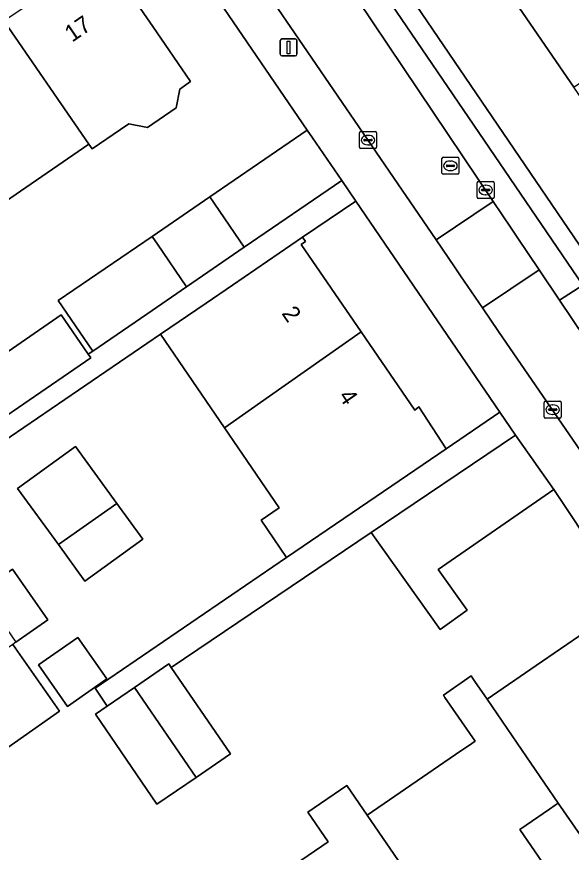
# Model space of a CAD drawing. Extents: x 157445 to 158888, y 383061 to 384688.
# Drawn here: x 158121.48 to 158154.15, y 383370.12 to 383419.34 of the extents above; entities that cross this region are included whole.
import ezdxf

# ---------------------------------------------------------------- set-up
doc = ezdxf.new("R2010")
doc.units = 0
for name, color, linetype in [('IMGEO_Erf', 7, 'Continuous'), ('IMGEO_Kolk', 7, 'Continuous'), ('IMGEO_Lichtmast', 7, 'Continuous'), ('IMGEO_Pand', 7, 'Continuous'), ('IMGEO_Pand_nummerreeks', 7, 'Continuous'), ('IMGEO_Parkeervlak_open', 7, 'Continuous'), ('IMGEO_Rijbaan_lokaal_open', 7, 'Continuous'), ('IMGEO_Rioolput', 7, 'Continuous'), ('IMGEO_Voetpad_open', 7, 'Continuous')]:
    doc.layers.add(name, color=color, linetype=linetype)

msp = doc.modelspace()

# ---------------------------------------------------------------- linework, layer by layer
at = {"layer": 'IMGEO_Erf'}
for points in [[(158154.298, 383415.194), (158150.669, 383420.492), (158147.398, 383425.266), (158143.953, 383430.293), (158140.579, 383435.218), (158140.332, 383435.049), (158140.163, 383435.297), (158136.393, 383432.718), (158156.85, 383402.629), (158158.091, 383403.465), (158160.724, 383405.287), (158160.554, 383405.534), (158160.801, 383405.703), (158157.635, 383410.324)], [(158141.448, 383408.481), (158138.323, 383406.349), (158138.492, 383406.101), (158138.244, 383405.931), (158141.769, 383400.782), (158144.929, 383396.166), (158145.157, 383396.35), (158146.786, 383393.895), (158149.935, 383396.043)], [(158121.534, 383391.549), (158124.943, 383394.023), (158127.381, 383390.665), (158128.91, 383388.558), (158125.501, 383386.084), (158123.934, 383388.242)], [(158110.961, 383375.304), (158108.945, 383378.185), (158113.675, 383381.496), (158111.001, 383385.392), (158112.732, 383386.581), (158115.396, 383382.701), (158119.376, 383385.487), (158121.236, 383386.788), (158123.314, 383383.819), (158121.428, 383382.499), (158121.245, 383382.367), (158124.006, 383378.422), (158118.49, 383374.561), (158115.665, 383378.597)], [(158122.76, 383381.154), (158125.072, 383382.772), (158126.782, 383380.328), (158124.47, 383378.71)]]:
    msp.add_lwpolyline(points, close=True, dxfattribs=at)
for points in [[(158126.561, 383423.054), (158129.502, 383418.76), (158131.723, 383415.517), (158131.088, 383415.082), (158130.881, 383413.97), (158129.182, 383412.806), (158128.086, 383413.027), (158127.598, 383412.693), (158125.931, 383411.551), (158125.736, 383411.833), (158120.166, 383408.017), (158120.36, 383407.735), (158114.866, 383403.972), (158113.505, 383405.954), (158107.94, 383402.141), (158109.725, 383399.542), (158103.988, 383395.602), (158106.041, 383392.612), (158100.598, 383388.874), (158098.545, 383391.864), (158096.751, 383394.476), (158091.339, 383390.768), (158093.429, 383387.725), (158087.535, 383383.678)], [(158118.849, 383398.173), (158124.091, 383401.776), (158125.684, 383399.459), (158125.959, 383399.647), (158123.925, 383402.615), (158129.45, 383406.401), (158132.851, 383408.73), (158138.593, 383412.664), (158132.879, 383421.037)], [(158158.608, 383383.217), (158153.12, 383391.491), (158146.302, 383386.767), (158148.012, 383384.375), (158146.432, 383383.245), (158142.353, 383388.947), (158130.587, 383380.998), (158134.069, 383375.91), (158132.047, 383374.527), (158129.741, 383372.949), (158126.114, 383378.25), (158126.812, 383378.727), (158126.094, 383379.777), (158137.38, 383387.478), (158135.876, 383389.684), (158136.936, 383390.407), (158133.719, 383395.122), (158129.955, 383400.641), (158115.444, 383390.743)], [(158136.301, 383368.322), (158139.833, 383370.74), (158138.637, 383372.484), (158140.931, 383374.057), (158142.128, 383372.31), (158147.647, 383376.087), (158147.848, 383376.225), (158148.283, 383376.523), (158148.477, 383376.656), (158146.707, 383379.239), (158146.61, 383379.381), (158148.251, 383380.506), (158148.348, 383380.363), (158148.474, 383380.179), (158149.191, 383379.133), (158152.084, 383381.116), (158154.946, 383383.077)], [(158154.663, 383371.146), (158153.38, 383373.018), (158153.193, 383372.89), (158152.867, 383372.667), (158151.113, 383371.466), (158153.994, 383367.258)]]:
    msp.add_lwpolyline(points, dxfattribs=at)
at = {"layer": 'IMGEO_Kolk'}
for p, q in [((158141.668, 383411.648), (158141.668, 383412.5)), ((158141.743, 383412.574), (158142.595, 383412.574)), ((158142.156, 383412.354), (158142.181, 383412.354)), ((158142.669, 383412.5), (158142.669, 383411.648)), ((158141.927, 383412.068), (158141.927, 383412.08)), ((158142.365, 383412.031), (158141.967, 383412.031)), ((158141.97, 383412.117), (158142.368, 383412.117)), ((158142.179, 383411.794), (158142.154, 383411.794)), ((158142.411, 383412.08), (158142.411, 383412.068)), ((158142.595, 383411.574), (158141.743, 383411.574)), ((158148.598, 383408.71), (158148.598, 383409.562)), ((158148.673, 383409.636), (158149.525, 383409.636)), ((158149.086, 383409.416), (158149.111, 383409.416)), ((158149.599, 383409.562), (158149.599, 383408.71)), ((158148.857, 383409.13), (158148.857, 383409.142)), ((158149.295, 383409.093), (158148.897, 383409.093)), ((158148.9, 383409.179), (158149.298, 383409.179)), ((158149.109, 383408.856), (158149.084, 383408.856)), ((158149.341, 383409.142), (158149.341, 383409.13)), ((158149.525, 383408.636), (158148.673, 383408.636)), ((158152.552, 383395.767), (158152.552, 383396.619)), ((158152.627, 383396.693), (158153.479, 383396.693)), ((158153.04, 383396.473), (158153.065, 383396.473)), ((158153.553, 383396.619), (158153.553, 383395.767)), ((158152.811, 383396.187), (158152.811, 383396.199)), ((158153.249, 383396.15), (158152.851, 383396.15)), ((158152.854, 383396.236), (158153.252, 383396.236)), ((158153.295, 383396.199), (158153.295, 383396.187)), ((158153.479, 383395.693), (158152.627, 383395.693)), ((158153.063, 383395.913), (158153.038, 383395.913))]:
    msp.add_line(p, q, dxfattribs=at)
for points in [[(158141.668, 383411.648), (158141.668, 383412.5)], [(158141.743, 383412.574), (158142.595, 383412.574)], [(158142.669, 383412.5), (158142.669, 383411.648)], [(158142.595, 383411.574), (158141.743, 383411.574)], [(158148.598, 383408.71), (158148.598, 383409.562)], [(158148.673, 383409.636), (158149.525, 383409.636)], [(158149.599, 383409.562), (158149.599, 383408.71)], [(158149.525, 383408.636), (158148.673, 383408.636)], [(158152.552, 383395.767), (158152.552, 383396.619)], [(158152.627, 383396.693), (158153.479, 383396.693)], [(158153.553, 383396.619), (158153.553, 383395.767)], [(158153.479, 383395.693), (158152.627, 383395.693)]]:
    msp.add_lwpolyline(points, dxfattribs=at)
for centre, radius, start, end in [((158141.745, 383412.498), 0.0765, 91.552, 178.448), ((158141.745, 383412.498), 0.0765, 91.552, 178.448), ((158142.593, 383412.498), 0.0765, 1.552, 88.448), ((158142.593, 383412.498), 0.0765, 1.552, 88.448), ((158141.967, 383412.077), 0.0403, 85.8775, 175.7526), ((158141.964, 383412.067), 0.0366, 178.938, 274.7102), ((158142.368, 383412.074), 0.043, 264.8664, 352.4533), ((158142.372, 383412.079), 0.0386, 1.7309, 96.639), ((158141.745, 383411.65), 0.0765, 181.552, 268.448), ((158141.745, 383411.65), 0.0765, 181.552, 268.448), ((158142.593, 383411.65), 0.0765, 271.552, 358.448), ((158142.593, 383411.65), 0.0765, 271.552, 358.448), ((158148.675, 383409.56), 0.0765, 91.552, 178.448), ((158148.675, 383409.56), 0.0765, 91.552, 178.448), ((158149.523, 383409.56), 0.0765, 1.552, 88.448), ((158149.523, 383409.56), 0.0765, 1.552, 88.448), ((158148.897, 383409.139), 0.0403, 85.8775, 175.7526), ((158148.894, 383409.129), 0.0366, 178.938, 274.7102), ((158149.298, 383409.136), 0.043, 264.8664, 352.4533), ((158149.302, 383409.141), 0.0386, 1.7309, 96.639), ((158148.675, 383408.712), 0.0765, 181.552, 268.448), ((158148.675, 383408.712), 0.0765, 181.552, 268.448), ((158149.523, 383408.712), 0.0765, 271.552, 358.448), ((158149.523, 383408.712), 0.0765, 271.552, 358.448), ((158152.629, 383396.617), 0.0765, 91.552, 178.448), ((158152.629, 383396.617), 0.0765, 91.552, 178.448), ((158153.477, 383396.617), 0.0765, 1.552, 88.448), ((158153.477, 383396.617), 0.0765, 1.552, 88.448), ((158152.851, 383396.196), 0.0403, 85.8775, 175.7526), ((158152.848, 383396.186), 0.0366, 178.938, 274.7102), ((158153.252, 383396.193), 0.043, 264.8664, 352.4533), ((158153.256, 383396.198), 0.0386, 1.7309, 96.639), ((158152.629, 383395.769), 0.0765, 181.552, 268.448), ((158152.629, 383395.769), 0.0765, 181.552, 268.448), ((158153.477, 383395.769), 0.0765, 271.552, 358.448), ((158153.477, 383395.769), 0.0765, 271.552, 358.448)]:
    msp.add_arc(centre, radius, start, end, dxfattribs=at)
for centre, major_axis, ratio, start_param, end_param in [((158142.155, 383412.074), (-0.387, 0.002), 0.722429, 4.712389, 7.853982), ((158142.18, 383412.074), (-0.39, 0.002), 0.717154, 1.570796, 4.712389), ((158149.085, 383409.136), (-0.387, 0.002), 0.722429, 4.712389, 7.853982), ((158149.11, 383409.136), (-0.39, 0.002), 0.717154, 1.570796, 4.712389), ((158153.039, 383396.193), (-0.387, 0.002), 0.722429, 4.712389, 7.853982), ((158153.064, 383396.193), (-0.39, 0.002), 0.717154, 1.570796, 4.712389)]:
    msp.add_ellipse(centre, major_axis=major_axis, ratio=ratio, start_param=start_param, end_param=end_param, dxfattribs=at)
at = {"layer": 'IMGEO_Lichtmast'}
for p, q in [((158136.999, 383417.134), (158136.999, 383417.934)), ((158136.999, 383417.934), (158136.999, 383417.134)), ((158137.099, 383418.034), (158137.889, 383418.034)), ((158137.889, 383418.034), (158137.099, 383418.034)), ((158137.989, 383417.934), (158137.989, 383417.134)), ((158137.989, 383417.134), (158137.989, 383417.934)), ((158137.889, 383417.034), (158137.099, 383417.034)), ((158137.099, 383417.034), (158137.889, 383417.034))]:
    msp.add_line(p, q, dxfattribs=at)
msp.add_lwpolyline([(158137.419, 383417.909), (158137.569, 383417.909), (158137.569, 383417.159), (158137.419, 383417.159), (158137.419, 383417.909)], dxfattribs=at)
for centre, start, end in [((158137.099, 383417.934), 90, 180), ((158137.099, 383417.934), 90, 180), ((158137.889, 383417.934), 0, 90), ((158137.889, 383417.934), 360, 90), ((158137.099, 383417.134), 180, 270), ((158137.099, 383417.134), 180, 270), ((158137.889, 383417.134), 270, 0), ((158137.889, 383417.134), 270, 0)]:
    msp.add_arc(centre, 0.1, start, end, dxfattribs=at)
at = {"layer": 'IMGEO_Pand'}
for points in [[(158162.744, 383421.038), (158159.117, 383426.337), (158150.669, 383420.492), (158154.298, 383415.194)], [(158129.502, 383418.76), (158126.561, 383423.054), (158126.339, 383423.378), (158126.061, 383423.203), (158126.293, 383422.837), (158120.899, 383419.2), (158120.73, 383419.448), (158120.558, 383419.33), (158125.736, 383411.833), (158125.931, 383411.551), (158127.598, 383412.693), (158128.086, 383413.027), (158129.182, 383412.806), (158130.881, 383413.97), (158131.088, 383415.082), (158131.723, 383415.517)], [(158120.558, 383419.33), (158120.481, 383419.277), (158120.651, 383419.03), (158115.264, 383415.334), (158115.094, 383415.595), (158115.005, 383415.534), (158118.998, 383409.718), (158120.166, 383408.017), (158125.736, 383411.833)], [(158140.622, 383409.691), (158138.91, 383412.2), (158138.593, 383412.664), (158132.851, 383408.73), (158134.885, 383405.761)], [(158132.851, 383408.73), (158129.45, 383406.401), (158129.768, 383405.938), (158131.489, 383403.435), (158134.885, 383405.761)], [(158129.768, 383405.938), (158129.45, 383406.401), (158123.925, 383402.615), (158125.959, 383399.647), (158129.143, 383401.828), (158131.489, 383403.435)], [(158141.769, 383400.782), (158138.244, 383405.931), (158138.492, 383406.101), (158138.323, 383406.349), (158134.193, 383403.532), (158132.635, 383402.469), (158129.955, 383400.641), (158133.719, 383395.122), (158136.373, 383396.988)], [(158125.837, 383399.237), (158125.684, 383399.459), (158124.091, 383401.776), (158118.849, 383398.173), (158120.593, 383395.632)], [(158141.769, 383400.782), (158136.373, 383396.988), (158133.719, 383395.122), (158136.936, 383390.407), (158135.876, 383389.684), (158137.38, 383387.478), (158142.656, 383391.078), (158146.786, 383393.895), (158145.157, 383396.35), (158144.929, 383396.166)], [(158153.12, 383391.491), (158150.857, 383394.692), (158142.353, 383388.947), (158146.432, 383383.245), (158148.012, 383384.375), (158146.302, 383386.767)], [(158123.934, 383388.242), (158127.381, 383390.665), (158124.943, 383394.023), (158121.534, 383391.549)], [(158123.934, 383388.242), (158125.501, 383386.084), (158128.91, 383388.558), (158127.381, 383390.665)], [(158121.428, 383382.499), (158123.314, 383383.819), (158121.236, 383386.788), (158119.376, 383385.487)], [(158122.76, 383381.154), (158124.47, 383378.71), (158126.782, 383380.328), (158125.072, 383382.772)], [(158149.191, 383379.133), (158150.967, 383376.541), (158153.38, 383373.018), (158154.663, 383371.146), (158160.417, 383375.087), (158156.722, 383380.483), (158154.946, 383383.077), (158152.084, 383381.116)], [(158115.665, 383378.597), (158118.49, 383374.561), (158124.006, 383378.422), (158121.245, 383382.367)], [(158130.587, 383380.998), (158130.442, 383381.211), (158128.416, 383379.825), (158132.047, 383374.527), (158134.069, 383375.91)], [(158149.191, 383379.133), (158148.474, 383380.179), (158148.348, 383380.363), (158148.251, 383380.506), (158146.61, 383379.381), (158146.707, 383379.239), (158148.477, 383376.656), (158148.283, 383376.523), (158147.848, 383376.225), (158147.647, 383376.087), (158142.128, 383372.31), (158148.276, 383363.342), (158153.994, 383367.258), (158151.113, 383371.466), (158152.867, 383372.667), (158153.193, 383372.89), (158153.38, 383373.018), (158150.967, 383376.541)], [(158128.416, 383379.825), (158126.812, 383378.727), (158126.114, 383378.25), (158129.741, 383372.949), (158132.047, 383374.527)], [(158142.128, 383372.31), (158140.931, 383374.057), (158138.637, 383372.484), (158139.833, 383370.74), (158136.301, 383368.322), (158142.45, 383359.352), (158148.276, 383363.342)]]:
    msp.add_lwpolyline(points, close=True, dxfattribs=at)
at = {"layer": 'IMGEO_Parkeervlak_open'}
msp.add_lwpolyline([(158136.245, 383428.269), (158149.548, 383408.46), (158150.604, 383406.887), (158150.963, 383406.353), (158152.252, 383404.434), (158153.46, 383402.634), (158154.82, 383403.529), (158137.403, 383429.123)], close=True, dxfattribs=at)
at = {"layer": 'IMGEO_Rijbaan_lokaal_open'}
for points in [[(158132.627, 383433.528), (158130.716, 383436.348), (158127.129, 383434.088), (158128.459, 383432.161), (158129.35, 383430.87), (158129.597, 383431.041), (158131.231, 383428.643), (158130.981, 383428.451), (158135.849, 383421.333), (158146.179, 383406.198), (158149.548, 383408.46), (158136.245, 383428.269)], [(158152.252, 383404.434), (158150.963, 383406.353), (158150.604, 383406.887), (158149.548, 383408.46), (158146.179, 383406.198), (158147.261, 383404.613), (158147.627, 383404.077), (158148.913, 383402.192)], [(158161.226, 383391.137), (158158.734, 383394.78), (158153.46, 383402.634), (158152.252, 383404.434), (158148.913, 383402.192), (158149.868, 383400.793), (158158.182, 383388.686), (158158.45, 383388.865), (158160.074, 383386.451), (158161.614, 383384.161), (158162.682, 383382.655), (158164.072, 383380.481), (158165.536, 383378.424), (158167.326, 383375.772), (158167.904, 383374.916), (158169.258, 383372.945), (158172.202, 383374.989), (158170.893, 383376.918), (158163.68, 383387.461)]]:
    msp.add_lwpolyline(points, close=True, dxfattribs=at)
at = {"layer": 'IMGEO_Rioolput'}
for p, q in [((158146.528, 383410.135), (158146.528, 383410.987)), ((158146.603, 383411.061), (158147.455, 383411.061)), ((158147.016, 383410.841), (158147.041, 383410.841)), ((158147.529, 383410.987), (158147.529, 383410.135)), ((158146.787, 383410.555), (158146.787, 383410.567)), ((158147.225, 383410.518), (158146.827, 383410.518)), ((158146.83, 383410.604), (158147.228, 383410.604)), ((158147.039, 383410.281), (158147.014, 383410.281)), ((158147.271, 383410.567), (158147.271, 383410.555)), ((158147.455, 383410.061), (158146.603, 383410.061))]:
    msp.add_line(p, q, dxfattribs=at)
for points in [[(158146.528, 383410.135), (158146.528, 383410.987)], [(158146.603, 383411.061), (158147.455, 383411.061)], [(158147.529, 383410.987), (158147.529, 383410.135)], [(158147.455, 383410.061), (158146.603, 383410.061)]]:
    msp.add_lwpolyline(points, dxfattribs=at)
for centre, radius, start, end in [((158146.605, 383410.985), 0.0765, 91.552, 178.448), ((158146.605, 383410.985), 0.0765, 91.552, 178.448), ((158147.453, 383410.985), 0.0765, 1.552, 88.448), ((158147.453, 383410.985), 0.0765, 1.552, 88.448), ((158146.827, 383410.564), 0.0403, 85.8775, 175.7526), ((158146.824, 383410.554), 0.0366, 178.938, 274.7102), ((158147.228, 383410.561), 0.043, 264.8664, 352.4533), ((158147.232, 383410.566), 0.0386, 1.7309, 96.639), ((158146.605, 383410.137), 0.0765, 181.552, 268.448), ((158146.605, 383410.137), 0.0765, 181.552, 268.448), ((158147.453, 383410.137), 0.0765, 271.552, 358.448), ((158147.453, 383410.137), 0.0765, 271.552, 358.448)]:
    msp.add_arc(centre, radius, start, end, dxfattribs=at)
for centre, major_axis, ratio, start_param, end_param in [((158147.015, 383410.561), (-0.387, 0.002), 0.722429, 4.712389, 7.853982), ((158147.04, 383410.561), (-0.39, 0.002), 0.717154, 1.570796, 4.712389)]:
    msp.add_ellipse(centre, major_axis=major_axis, ratio=ratio, start_param=start_param, end_param=end_param, dxfattribs=at)
at = {"layer": 'IMGEO_Voetpad_open'}
for points in [[(158136.393, 383432.718), (158135.037, 383434.712), (158134.378, 383435.682), (158133.23, 383437.953), (158131.969, 383437.132), (158133.361, 383435.077), (158133.851, 383434.353), (158132.627, 383433.528), (158136.245, 383428.269), (158137.403, 383429.123), (158154.82, 383403.529), (158153.46, 383402.634), (158158.734, 383394.78), (158159.94, 383395.596), (158162.427, 383391.942), (158161.226, 383391.137), (158163.68, 383387.461), (158170.893, 383376.918), (158172.202, 383374.989), (158177.512, 383378.536), (158178.3, 383379.129)], [(158174.039, 383380.269), (158170.631, 383385.084), (158158.917, 383402.255), (158158.091, 383403.465), (158156.85, 383402.629), (158136.393, 383432.718)], [(158164.625, 383369.809), (158169.258, 383372.945), (158167.904, 383374.916), (158167.326, 383375.772), (158165.719, 383374.688), (158163.953, 383377.296), (158165.536, 383378.424), (158164.072, 383380.481), (158162.869, 383379.645), (158160.379, 383383.289), (158161.614, 383384.161), (158160.074, 383386.451), (158158.484, 383385.366), (158156.851, 383387.774), (158158.182, 383388.686), (158149.868, 383400.793), (158148.913, 383402.192), (158147.627, 383404.077), (158147.261, 383404.613), (158146.179, 383406.198), (158135.849, 383421.333)], [(158132.879, 383421.037), (158138.593, 383412.664), (158138.91, 383412.2), (158140.622, 383409.691), (158141.448, 383408.481), (158149.935, 383396.043), (158150.857, 383394.692), (158153.12, 383391.491), (158158.608, 383383.217)]]:
    msp.add_lwpolyline(points, dxfattribs=at)
for points in [[(158129.955, 383400.641), (158132.635, 383402.469), (158134.193, 383403.532), (158138.323, 383406.349), (158141.448, 383408.481), (158140.622, 383409.691), (158134.885, 383405.761), (158131.489, 383403.435), (158129.143, 383401.828), (158125.959, 383399.647), (158125.684, 383399.459), (158125.837, 383399.237), (158120.593, 383395.632), (158117.638, 383393.6), (158117.417, 383393.922), (158114.59, 383391.994), (158115.444, 383390.743)], [(158142.353, 383388.947), (158150.857, 383394.692), (158149.935, 383396.043), (158146.786, 383393.895), (158142.656, 383391.078), (158137.38, 383387.478), (158126.094, 383379.777), (158126.812, 383378.727), (158128.416, 383379.825), (158130.442, 383381.211), (158130.587, 383380.998)]]:
    msp.add_lwpolyline(points, close=True, dxfattribs=at)

# ---------------------------------------------------------------- texts
at = {"layer": 'IMGEO_Pand_nummerreeks'}
for s, rotation, p in [('17', 34.2973, (158124.741, 383417.808)), ('2', 304.3951, (158137.052, 383401.866)), ('4', 304.3951, (158140.396, 383396.982))]:
    msp.add_text(s, height=1, rotation=rotation, dxfattribs=at).set_placement(p)

doc.saveas('drawing.dxf')
